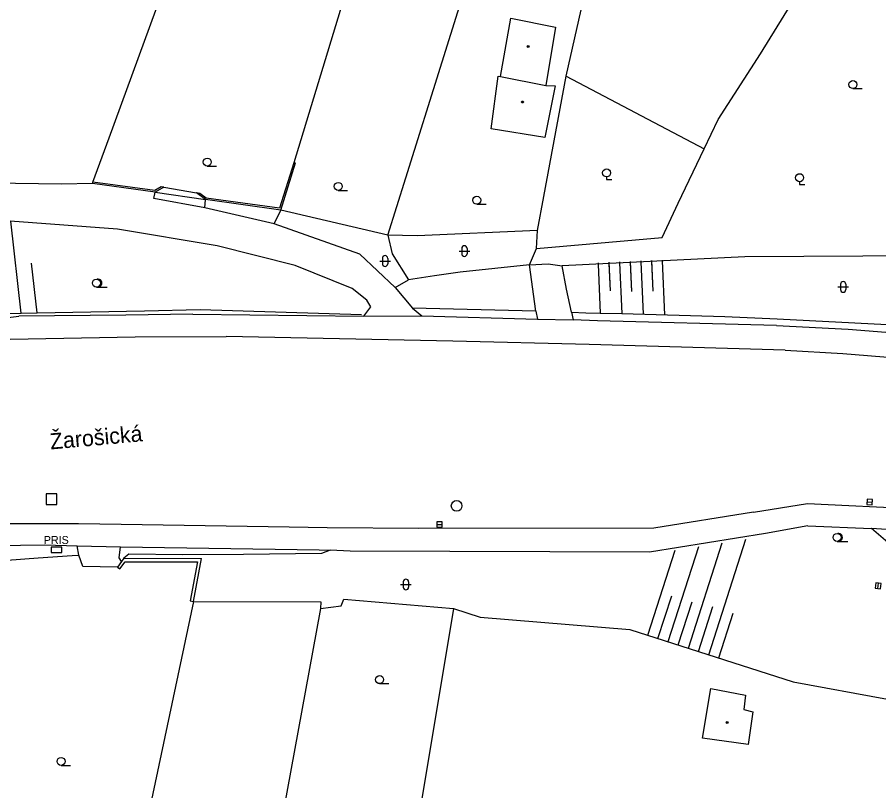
# Model space of a CAD drawing. Extents: x -595546 to -593986, y -1160845 to -1159202.
# Drawn here: x -594385.6 to -594304.9, y -1159410.8 to -1159338.3 of the extents above; entities that cross this region are included whole.
import ezdxf

# ---------------------------------------------------------------- set-up
doc = ezdxf.new("R2010")
doc.units = 0
for name, color, linetype in [('DOP - budovy nerozlisene - VP', 7, 'Continuous'), ('DOP - ploty', 7, 'Continuous'), ('DOP - rozhrani ploch obecne', 7, 'Continuous'), ('Level 24', 7, 'Continuous'), ('Level 26', 7, 'Continuous'), ('Level 27', 7, 'Continuous'), ('Level 36', 7, 'Continuous'), ('Level 39', 7, 'Continuous'), ('Nazvy ulic', 7, 'Continuous'), ('TM - budovy zdene_ betonove - VP', 7, 'Continuous'), ('TM - chodniky - VP', 7, 'Continuous'), ('TM - hranice MC - pomocna linie', 7, 'Continuous'), ('TM - komunikace - VP', 7, 'Continuous'), ('TM - letecke snimky - pomocna linie', 7, 'Continuous'), ('TM - plot drateny_ kovovy - VP', 7, 'Continuous'), ('TM - plot nerozliseny - VP', 7, 'Continuous'), ('TM - podezdivka plotu - VP', 7, 'Continuous'), ('TM - pomocna konstrukcni linie', 7, 'Continuous'), ('TM - popis objektu', 7, 'Continuous'), ('TM - rozhrani mezi zpev. plochami mezi sebou - VP', 7, 'Continuous'), ('TM - rozhrani ploch obecne - VP', 7, 'Continuous'), ('TM - srafovani', 7, 'Continuous'), ('TM - vjezd na pozemek', 7, 'Continuous'), ('TM - zabradli - VP', 7, 'Continuous'), ('TM - zed operna - VP', 7, 'Continuous')]:
    doc.layers.add(name, color=color, linetype=linetype)

msp = doc.modelspace()

# ---------------------------------------------------------------- linework, layer by layer
at = {"layer": 'DOP - budovy nerozlisene - VP'}
for points in [[(-594340.32, -1159343.87), (-594339.35, -1159338.41)], [(-594339.35, -1159338.41), (-594335.19, -1159339.24)], [(-594335.19, -1159339.24), (-594336.07, -1159344.71)], [(-594341.19, -1159348.76), (-594340.54, -1159343.85)], [(-594340.54, -1159343.85), (-594340.32, -1159343.87)], [(-594340.32, -1159343.87), (-594336.07, -1159344.71)], [(-594335.22, -1159344.76), (-594336.18, -1159349.59)], [(-594336.07, -1159344.71), (-594335.22, -1159344.76)], [(-594336.18, -1159349.59), (-594341.19, -1159348.76)]]:
    msp.add_lwpolyline(points, dxfattribs=at)
at = {"layer": 'DOP - ploty'}
for points in [[(-594342.33, -1159294.84), (-594359.7, -1159351.95)], [(-594376.99, -1159349.62), (-594357.25, -1159295.58)], [(-594334.18, -1159343.84), (-594326.18, -1159308.44)], [(-594349.21, -1159353.37), (-594335.59, -1159309.86)], [(-594315.97, -1159341.75), (-594307.6, -1159328.17)], [(-594319.94, -1159347.89), (-594315.97, -1159341.75)], [(-594336.28, -1159355.11), (-594334.18, -1159343.84)], [(-594321.26, -1159350.66), (-594319.94, -1159347.89)], [(-594323.67, -1159355.75), (-594321.26, -1159350.66)]]:
    msp.add_lwpolyline(points, dxfattribs=at)
at = {"layer": 'DOP - rozhrani ploch obecne'}
msp.add_lwpolyline([(-594334.18, -1159343.84), (-594321.26, -1159350.66)], dxfattribs=at)
at = {"layer": 'Level 24'}
msp.add_lwpolyline([(-594382.45, -1159388.48), (-594381.45, -1159388.48), (-594381.45, -1159387.98), (-594382.45, -1159387.98)], close=True, dxfattribs=at)
at = {"layer": 'Level 26'}
msp.add_lwpolyline([(-594382.9, -1159383.98), (-594381.9, -1159383.98), (-594381.9, -1159382.98), (-594382.9, -1159382.98)], close=True, dxfattribs=at)
at = {"layer": 'Level 27'}
for p, q in [((-594305.98, -1159383.715), (-594305.48, -1159383.745)), ((-594346.3, -1159385.84), (-594345.8, -1159385.84)), ((-594304.964, -1159391.838), (-594304.896, -1159391.342))]:
    msp.add_line(p, q, dxfattribs=at)
for points in [[(-594305.995, -1159383.964), (-594305.496, -1159383.995), (-594305.465, -1159383.496), (-594305.964, -1159383.465)], [(-594346.3, -1159386.09), (-594345.8, -1159386.09), (-594345.8, -1159385.59), (-594346.3, -1159385.59)], [(-594304.717, -1159391.872), (-594304.648, -1159391.377), (-594305.143, -1159391.308), (-594305.212, -1159391.803)]]:
    msp.add_lwpolyline(points, close=True, dxfattribs=at)
msp.add_circle((-594344.44, -1159384.1), 0.5, dxfattribs=at)
at = {"layer": 'Level 36'}
for p, q in [((-594307.3, -1159344.995), (-594306.425, -1159344.995)), ((-594367.81, -1159352.265), (-594366.935, -1159352.265)), ((-594355.53, -1159354.545), (-594354.655, -1159354.545)), ((-594342.55, -1159355.835), (-594341.675, -1159355.835)), ((-594344.216, -1159360.226), (-594343.216, -1159360.226)), ((-594343.966, -1159359.976), (-594343.966, -1159360.476)), ((-594343.466, -1159359.976), (-594343.466, -1159360.476)), ((-594351.646, -1159361.156), (-594350.646, -1159361.156)), ((-594351.396, -1159360.906), (-594351.396, -1159361.406)), ((-594350.896, -1159360.906), (-594350.896, -1159361.406)), ((-594378.19, -1159363.595), (-594377.19, -1159363.595)), ((-594308.716, -1159363.586), (-594307.716, -1159363.586)), ((-594308.466, -1159363.336), (-594308.466, -1159363.836)), ((-594307.966, -1159363.336), (-594307.966, -1159363.836)), ((-594308.79, -1159387.425), (-594307.79, -1159387.425)), ((-594349.446, -1159391.216), (-594349.446, -1159391.716)), ((-594348.946, -1159391.216), (-594348.946, -1159391.716)), ((-594349.696, -1159391.466), (-594348.696, -1159391.466)), ((-594351.66, -1159400.755), (-594350.785, -1159400.755)), ((-594381.51, -1159408.415), (-594380.635, -1159408.415))]:
    msp.add_line(p, q, dxfattribs=at)
for points in [[(-594330.39, -1159353.275), (-594330.39, -1159353.525), (-594329.89, -1159353.525)], [(-594312.3, -1159353.725), (-594312.3, -1159353.975), (-594311.8, -1159353.975)]]:
    msp.add_lwpolyline(points, dxfattribs=at)
for centre in [(-594307.3, -1159344.62), (-594367.81, -1159351.89), (-594330.39, -1159352.9), (-594312.3, -1159353.35), (-594355.53, -1159354.17), (-594342.55, -1159355.46), (-594378.19, -1159363.22), (-594308.79, -1159387.05), (-594351.66, -1159400.38), (-594381.51, -1159408.04)]:
    msp.add_circle(centre, 0.375, dxfattribs=at)
for centre, radius, start, end in [((-594343.716, -1159359.976), 0.25, 0, 180), ((-594343.716, -1159360.476), 0.25, 180, 0), ((-594351.146, -1159360.906), 0.25, 0, 180), ((-594351.146, -1159361.406), 0.25, 180, 0), ((-594378.065, -1159363.22), 0.375, 260.40593, 99.59407), ((-594308.216, -1159363.336), 0.25, 0, 180), ((-594308.216, -1159363.836), 0.25, 180, 0), ((-594308.665, -1159387.05), 0.375, 260.40593, 99.59407), ((-594349.196, -1159391.216), 0.25, 0, 180), ((-594349.196, -1159391.716), 0.25, 180, 0)]:
    msp.add_arc(centre, radius, start, end, dxfattribs=at)
at = {"layer": 'Level 39'}
for centre, radius in [((-594337.74, -1159341.06), 0.09), ((-594337.74, -1159341.06), 0.0398), ((-594338.26, -1159346.26), 0.09), ((-594338.26, -1159346.26), 0.0398), ((-594319.1, -1159404.4), 0.09), ((-594319.1, -1159404.4), 0.0398)]:
    msp.add_circle(centre, radius, dxfattribs=at)
at = {"layer": 'TM - budovy zdene_ betonove - VP'}
for points in [[(-594321.4, -1159405.87), (-594320.62, -1159401.2)], [(-594320.62, -1159401.2), (-594317.36, -1159401.82)], [(-594317.36, -1159401.82), (-594317.52, -1159403.18)], [(-594317.52, -1159403.18), (-594316.67, -1159403.38)], [(-594316.67, -1159403.38), (-594317.11, -1159406.45)], [(-594317.11, -1159406.45), (-594321.4, -1159405.87)]]:
    msp.add_lwpolyline(points, dxfattribs=at)
at = {"layer": 'TM - chodniky - VP'}
for points in [[(-594369.17, -1159366.15), (-594375.45, -1159366.23), (-594385.46, -1159366.33)], [(-594369.17, -1159366.15), (-594353.13, -1159366.33)], [(-594412.19, -1159370.96), (-594407.16, -1159368.97), (-594385.46, -1159366.33)], [(-594347.71, -1159366.28), (-594336.87, -1159366.59)], [(-594336.87, -1159366.59), (-594333.51, -1159366.68)], [(-594314.46, -1159367.21), (-594331.23, -1159366.75), (-594333.51, -1159366.68)], [(-594314.46, -1159367.21), (-594307.76, -1159367.53), (-594297.19, -1159368.37), (-594290.89, -1159368.88), (-594289.08, -1159368.96)], [(-594311.52, -1159385.98), (-594315.51, -1159386.69)], [(-594311.52, -1159385.98), (-594305.55, -1159386.23)], [(-594302.49, -1159388.83), (-594305.55, -1159386.23)], [(-594394.26, -1159388.43), (-594387.63, -1159387.8), (-594383.04, -1159387.76)], [(-594383.04, -1159387.76), (-594380.01, -1159387.84)], [(-594380.01, -1159387.84), (-594375.94, -1159387.94)], [(-594375.94, -1159387.94), (-594357.31, -1159388.22), (-594356.3, -1159388.26)]]:
    msp.add_lwpolyline(points, dxfattribs=at)
at = {"layer": 'TM - hranice MC - pomocna linie'}
msp.add_lwpolyline([(-594372.69, -1159354.7), (-594367.97, -1159355.4)], dxfattribs=at)
at = {"layer": 'TM - komunikace - VP'}
for points in [[(-594368.03, -1159356.17), (-594372.81, -1159355.29), (-594372.69, -1159354.7)], [(-594361.55, -1159357.66), (-594368.03, -1159356.17)], [(-594352.85, -1159364.82), (-594354.22, -1159363.72), (-594359.56, -1159361.58), (-594366.87, -1159359.73), (-594376.22, -1159358.16), (-594389.24, -1159357.21), (-594407.59, -1159358.86), (-594436.55, -1159365.72), (-594456.96, -1159372.36)], [(-594350.21, -1159363.63), (-594353.52, -1159360.52), (-594361.55, -1159357.66)], [(-594350.21, -1159363.63), (-594348.58, -1159365.58)], [(-594352.49, -1159365.46), (-594352.85, -1159364.82)], [(-594353.13, -1159366.33), (-594352.49, -1159365.46)], [(-594348.58, -1159365.58), (-594347.71, -1159366.28)], [(-594353.13, -1159366.33), (-594347.71, -1159366.28)], [(-594440.34, -1159379.92), (-594416.72, -1159375.02), (-594405.61, -1159370.54), (-594386.27, -1159368.48), (-594374.58, -1159368.26), (-594366.05, -1159368.23)], [(-594344.79, -1159368.68), (-594366.05, -1159368.23)], [(-594332.03, -1159368.97), (-594344.79, -1159368.68)], [(-594313.64, -1159369.5), (-594332.03, -1159368.97)], [(-594313.64, -1159369.5), (-594308.25, -1159369.82), (-594287.87, -1159371.49), (-594283.99, -1159371.86)], [(-594316.61, -1159384.68), (-594311.56, -1159383.89)], [(-594311.56, -1159383.89), (-594301.21, -1159384.37), (-594295.05, -1159384.77), (-594289, -1159385.35), (-594286.34, -1159385.64)], [(-594316.61, -1159384.68), (-594325.95, -1159386.2)], [(-594379.89, -1159385.78), (-594386.67, -1159385.79)], [(-594356.56, -1159386.16), (-594360.14, -1159386.1), (-594375.88, -1159385.85), (-594379.89, -1159385.78)], [(-594325.95, -1159386.2), (-594347.97, -1159386.21), (-594356.56, -1159386.16)]]:
    msp.add_lwpolyline(points, dxfattribs=at)
at = {"layer": 'TM - letecke snimky - pomocna linie'}
msp.add_lwpolyline([(-594350.89, -1159358.72), (-594350.48, -1159360.48), (-594348.96, -1159362.91)], dxfattribs=at)
at = {"layer": 'TM - plot drateny_ kovovy - VP'}
for points in [[(-594378.53, -1159353.77), (-594376.99, -1159349.62)], [(-594378.53, -1159353.77), (-594376.99, -1159349.62)], [(-594359.7, -1159351.95), (-594361.04, -1159356.21), (-594367.91, -1159355.26), (-594368.5, -1159354.83), (-594368.83, -1159354.77)], [(-594359.7, -1159351.95), (-594361.04, -1159356.21), (-594367.91, -1159355.26), (-594368.5, -1159354.83), (-594368.83, -1159354.77)], [(-594378.58, -1159353.91), (-594381.48, -1159353.97), (-594387.98, -1159353.85)], [(-594378.58, -1159353.91), (-594378.53, -1159353.77)], [(-594378.58, -1159353.91), (-594378.53, -1159353.77)], [(-594371.88, -1159354.25), (-594372.12, -1159354.21), (-594372.72, -1159354.54), (-594378.53, -1159353.77)], [(-594371.88, -1159354.25), (-594372.12, -1159354.21), (-594372.72, -1159354.54), (-594378.53, -1159353.77)], [(-594350.89, -1159358.72), (-594349.21, -1159353.37)], [(-594350.89, -1159358.72), (-594349.21, -1159353.37)], [(-594336.87, -1159358.3), (-594336.28, -1159355.11)], [(-594336.87, -1159358.3), (-594336.28, -1159355.11)], [(-594350.89, -1159358.72), (-594360.93, -1159356.38)], [(-594336.96, -1159359.97), (-594325.19, -1159358.95), (-594323.67, -1159355.75)], [(-594336.96, -1159359.97), (-594325.19, -1159358.95), (-594323.67, -1159355.75)], [(-594348.15, -1159358.8), (-594350.89, -1159358.72)], [(-594348.15, -1159358.8), (-594350.89, -1159358.72)], [(-594336.87, -1159358.3), (-594348.15, -1159358.8)], [(-594336.87, -1159358.3), (-594348.15, -1159358.8)], [(-594336.96, -1159359.97), (-594336.87, -1159358.3)], [(-594336.96, -1159359.97), (-594336.87, -1159358.3)], [(-594337.6, -1159361.5), (-594336.96, -1159359.97)], [(-594284.27, -1159360.59), (-594317.42, -1159360.75), (-594334.56, -1159361.61)], [(-594346.51, -1159362.55), (-594348.96, -1159362.91)], [(-594386.55, -1159389.17), (-594383.66, -1159388.97), (-594380.48, -1159388.76), (-594379.83, -1159388.73)], [(-594376.22, -1159389.85), (-594376, -1159390), (-594375.51, -1159389.34), (-594368.71, -1159389.35), (-594369.4, -1159393.01), (-594369.11, -1159393.07)], [(-594357.19, -1159393.71), (-594355.26, -1159393.46), (-594355.01, -1159392.85), (-594344.72, -1159393.72)], [(-594369.11, -1159393.07), (-594379.11, -1159440.23)], [(-594369.11, -1159393.07), (-594357.16, -1159393.09), (-594357.19, -1159393.71)], [(-594357.19, -1159393.71), (-594360.7, -1159412.8), (-594367.32, -1159446.3)], [(-594344.72, -1159393.72), (-594349.3, -1159421.09)], [(-594344.72, -1159393.72), (-594342.23, -1159394.52), (-594328.22, -1159395.67), (-594312.91, -1159400.58), (-594304.06, -1159402.2)]]:
    msp.add_lwpolyline(points, dxfattribs=at)
at = {"layer": 'TM - plot nerozliseny - VP'}
for points in [[(-594344.12, -1159362.2), (-594346.51, -1159362.55)], [(-594337.6, -1159361.5), (-594344.12, -1159362.2)]]:
    msp.add_lwpolyline(points, dxfattribs=at)
at = {"layer": 'TM - podezdivka plotu - VP'}
for points in [[(-594360.93, -1159356.38), (-594359.55, -1159351.97)], [(-594360.93, -1159356.38), (-594359.55, -1159351.97)], [(-594372.69, -1159354.7), (-594378.58, -1159353.91)], [(-594371.88, -1159354.25), (-594372.69, -1159354.7)], [(-594371.88, -1159354.25), (-594372.69, -1159354.7)], [(-594367.97, -1159355.4), (-594368.83, -1159354.77)], [(-594367.97, -1159355.4), (-594368.83, -1159354.77)], [(-594360.93, -1159356.38), (-594367.97, -1159355.4)], [(-594375.84, -1159389.3), (-594376.22, -1159389.85)], [(-594375.64, -1159389.01), (-594375.84, -1159389.3)], [(-594375.64, -1159389.01), (-594368.35, -1159389.04)], [(-594369.11, -1159393.07), (-594368.35, -1159389.04)]]:
    msp.add_lwpolyline(points, dxfattribs=at)
at = {"layer": 'TM - pomocna konstrukcni linie'}
msp.add_lwpolyline([(-594359.7, -1159351.95), (-594359.55, -1159351.97)], dxfattribs=at)
at = {"layer": 'TM - rozhrani mezi zpev. plochami mezi sebou - VP'}
msp.add_lwpolyline([(-594300.9, -1159386.52), (-594305.55, -1159386.23)], dxfattribs=at)
at = {"layer": 'TM - rozhrani ploch obecne - VP'}
for points in [[(-594368.03, -1159356.17), (-594367.97, -1159355.4)], [(-594361.55, -1159357.66), (-594360.93, -1159356.38)], [(-594337.03, -1159365.87), (-594337.6, -1159361.5)], [(-594333.67, -1159365.96), (-594334.15, -1159363.8), (-594334.56, -1159361.61)], [(-594350.21, -1159363.63), (-594348.96, -1159362.91)], [(-594337.03, -1159365.87), (-594348.58, -1159365.58)], [(-594337.03, -1159365.87), (-594336.87, -1159366.59)], [(-594333.67, -1159365.96), (-594332.32, -1159366), (-594330.98, -1159366.04), (-594328.97, -1159366.09), (-594319.32, -1159366.35), (-594314.4, -1159366.56), (-594304.11, -1159367.12), (-594298.78, -1159367.58), (-594296.77, -1159367.75), (-594290.18, -1159368.32)], [(-594333.67, -1159365.96), (-594333.51, -1159366.68)], [(-594379.83, -1159388.73), (-594380.01, -1159387.84)], [(-594376.05, -1159388.98), (-594375.94, -1159387.94)], [(-594375.16, -1159388.62), (-594375.64, -1159389.01)], [(-594370.13, -1159388.68), (-594375.16, -1159388.62)], [(-594364.41, -1159388.64), (-594370.13, -1159388.68)], [(-594357.1, -1159388.55), (-594364.41, -1159388.64)], [(-594356.3, -1159388.26), (-594357.1, -1159388.55)], [(-594375.84, -1159389.3), (-594376.05, -1159388.98)]]:
    msp.add_lwpolyline(points, dxfattribs=at)
at = {"layer": 'TM - srafovani'}
for points in [[(-594385.25, -1159366.05), (-594386.21, -1159357.43)], [(-594383.74, -1159366.02), (-594384.27, -1159361.35)], [(-594331.17, -1159361.32), (-594331.17, -1159361.44), (-594330.98, -1159366.04)], [(-594330.17, -1159361.28), (-594330.06, -1159363.96)], [(-594330.17, -1159361.28), (-594330.06, -1159363.96)], [(-594330.17, -1159361.28), (-594330.17, -1159361.39), (-594330.06, -1159363.96)], [(-594329.17, -1159361.24), (-594329.17, -1159361.34), (-594328.97, -1159366.09)], [(-594328.17, -1159361.2), (-594328.05, -1159364.02)], [(-594328.17, -1159361.2), (-594328.05, -1159364.02)], [(-594328.17, -1159361.2), (-594328.17, -1159361.29), (-594328.05, -1159364.02)], [(-594327.17, -1159361.15), (-594327.17, -1159361.24), (-594326.97, -1159366.14)], [(-594326.17, -1159361.11), (-594326.05, -1159363.97)], [(-594326.17, -1159361.11), (-594326.05, -1159363.97)], [(-594326.17, -1159361.11), (-594326.17, -1159361.19), (-594326.05, -1159363.97)], [(-594325.17, -1159361.07), (-594325.17, -1159361.14), (-594324.96, -1159366.2)], [(-594320.81, -1159398.04), (-594317.34, -1159387.21)], [(-594320.81, -1159398.04), (-594317.34, -1159387.21)], [(-594324.62, -1159396.82), (-594321.76, -1159387.9)], [(-594322.72, -1159397.43), (-594319.55, -1159387.56)], [(-594326.53, -1159396.21), (-594323.97, -1159388.24)], [(-594325.58, -1159396.52), (-594324.29, -1159392.52)], [(-594323.67, -1159397.13), (-594322.37, -1159393.08)], [(-594321.77, -1159397.74), (-594320.42, -1159393.53)], [(-594319.86, -1159398.35), (-594318.52, -1159394.16)]]:
    msp.add_lwpolyline(points, dxfattribs=at)
at = {"layer": 'TM - vjezd na pozemek'}
for points in [[(-594371.88, -1159354.25), (-594368.83, -1159354.77)], [(-594371.88, -1159354.25), (-594368.83, -1159354.77)], [(-594337.6, -1159361.5), (-594335.86, -1159361.42)], [(-594335.86, -1159361.42), (-594334.56, -1159361.61)], [(-594376.22, -1159389.85), (-594379.46, -1159389.78), (-594379.83, -1159388.73)]]:
    msp.add_lwpolyline(points, dxfattribs=at)
at = {"layer": 'TM - zabradli - VP'}
for points in [[(-594386.32, -1159366.07), (-594385.25, -1159366.05), (-594383.74, -1159366.02), (-594373.68, -1159365.81)], [(-594373.68, -1159365.81), (-594368.48, -1159365.71), (-594353.35, -1159366.18)]]:
    msp.add_lwpolyline(points, dxfattribs=at)
at = {"layer": 'TM - zed operna - VP'}
for points in [[(-594315.51, -1159386.69), (-594326.36, -1159388.45)], [(-594326.36, -1159388.45), (-594354.41, -1159388.33), (-594356.3, -1159388.26)]]:
    msp.add_lwpolyline(points, dxfattribs=at)

# ---------------------------------------------------------------- texts
at = {"layer": 'Nazvy ulic'}
msp.add_text('Žarošická', height=1.5, rotation=5.1008, dxfattribs=at).set_placement((-594382.49, -1159378.816))
at = {"layer": 'TM - popis objektu'}
msp.add_text('PRIS', height=0.75, dxfattribs=at).set_placement((-594383.13, -1159387.67))
msp.add_text('PRIS', height=0.75, dxfattribs=at).set_placement((-594383.13, -1159387.67))

doc.saveas('drawing.dxf')
